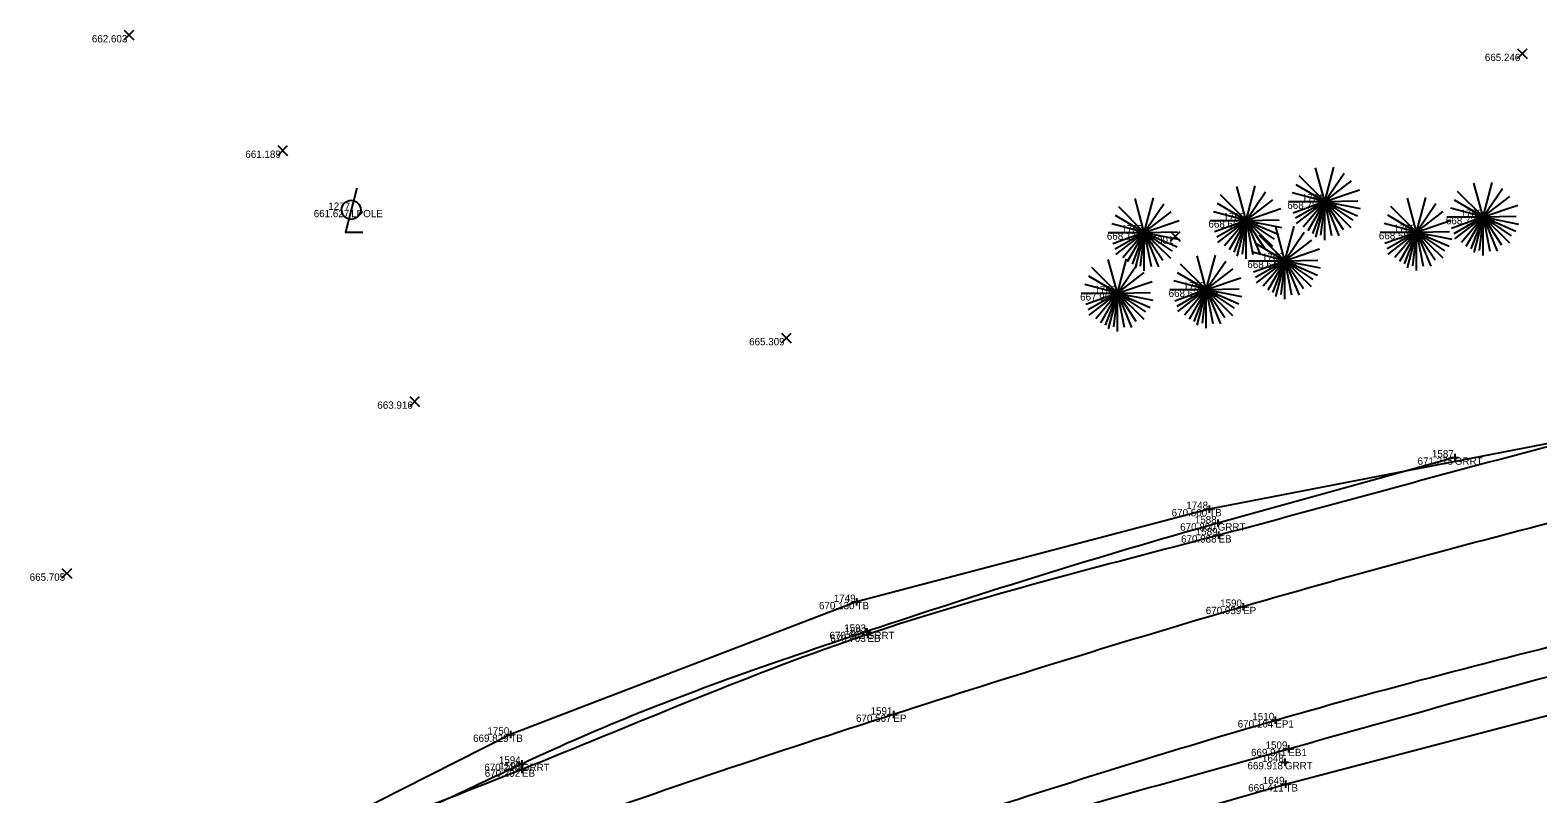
# Model space of a CAD drawing. Extents: x 2197382 to 2204062, y 634117 to 636522.
# Drawn here: x 2202950.1 to 2203155.5, y 635441.9 to 635546 of the extents above; entities that cross this region are included whole.
import ezdxf

# ---------------------------------------------------------------- set-up
doc = ezdxf.new("R2010")
doc.units = 0
for name, color, linetype in [('_CIVIL_CONSTRUCTION', 7, 'Continuous'), ('GE_P_Alignment_100_Bearings', 7, 'Continuous'), ('GE_P_Alignment_100_Distances', 7, 'Continuous'), ('GE_X_Alignment', 7, 'Continuous'), ('LT_X_Poles', 7, 'Continuous'), ('PF_P_Grade_Line', 7, 'Continuous'), ('RD_X_GR_Rt', 7, 'Continuous'), ('RW_X_CL_100_Curve_Data', 7, 'Continuous'), ('SH_Border', 7, 'Continuous'), ('SH_Cut_Line', 7, 'Continuous'), ('SH_Data', 7, 'Continuous')]:
    doc.layers.add(name, color=color, linetype=linetype)

msp = doc.modelspace()

# ---------------------------------------------------------------- linework, layer by layer
at = {"layer": '_CIVIL_CONSTRUCTION'}
for p, q in [((2203143.7, 635487.75), (2203144.7, 635487.75)), ((2203144.2, 635488.25), (2203144.2, 635487.25)), ((2203144.2, 635487.75), (2203144.2, 635487.75)), ((2203110.24, 635480.72), (2203111.24, 635480.72)), ((2203110.74, 635481.22), (2203110.74, 635480.22)), ((2203110.74, 635480.72), (2203110.74, 635480.72)), ((2203111.4, 635478.77), (2203112.4, 635478.77)), ((2203111.9, 635479.27), (2203111.9, 635478.27)), ((2203111.9, 635478.77), (2203111.9, 635478.77)), ((2203112.01, 635477.64), (2203112.01, 635476.64)), ((2203111.51, 635477.14), (2203112.51, 635477.14)), ((2203112.01, 635477.14), (2203112.01, 635477.14)), ((2203062.19, 635468.06), (2203063.19, 635468.06)), ((2203062.69, 635468.56), (2203062.69, 635467.56)), ((2203062.69, 635468.06), (2203062.69, 635468.06)), ((2203114.86, 635467.39), (2203115.86, 635467.39)), ((2203115.36, 635467.89), (2203115.36, 635466.89)), ((2203115.36, 635467.39), (2203115.36, 635467.39)), ((2203063.59, 635463.99), (2203064.59, 635463.99)), ((2203063.68, 635463.6), (2203064.68, 635463.6)), ((2203064.09, 635464.49), (2203064.09, 635463.49)), ((2203064.09, 635463.99), (2203064.09, 635463.99)), ((2203064.18, 635464.1), (2203064.18, 635463.1)), ((2203064.18, 635463.6), (2203064.18, 635463.6)), ((2203067.21, 635452.71), (2203068.21, 635452.71)), ((2203067.71, 635453.21), (2203067.71, 635452.21)), ((2203067.71, 635452.71), (2203067.71, 635452.71)), ((2203119.25, 635451.94), (2203120.25, 635451.94)), ((2203119.75, 635452.44), (2203119.75, 635451.44)), ((2203119.75, 635451.94), (2203119.75, 635451.94)), ((2203015.03, 635449.98), (2203016.03, 635449.98)), ((2203015.53, 635450.48), (2203015.53, 635449.48)), ((2203015.53, 635449.98), (2203015.53, 635449.98)), ((2203017.1, 635446.51), (2203017.1, 635445.51)), ((2203121.03, 635448.04), (2203122.03, 635448.04)), ((2203121.06, 635446.74), (2203121.06, 635445.74)), ((2203121.53, 635448.54), (2203121.53, 635447.54)), ((2203121.53, 635448.04), (2203121.53, 635448.04)), ((2203016.6, 635446.01), (2203017.6, 635446.01)), ((2203016.61, 635445.22), (2203017.61, 635445.22)), ((2203017.1, 635446.01), (2203017.1, 635446.01)), ((2203017.11, 635445.72), (2203017.11, 635444.72)), ((2203017.11, 635445.22), (2203017.11, 635445.22)), ((2203120.56, 635446.24), (2203121.56, 635446.24)), ((2203121.06, 635446.24), (2203121.06, 635446.24)), ((2203120.63, 635443.22), (2203121.63, 635443.22)), ((2203121.13, 635443.72), (2203121.13, 635442.72)), ((2203121.13, 635443.22), (2203121.13, 635443.22))]:
    msp.add_line(p, q, dxfattribs=at)
at = {"layer": 'GE_P_Alignment_100_Bearings'}
for p, q in [((2203126.48, 635522.62), (2203125.24, 635527.23)), ((2203126.48, 635522.62), (2203127.73, 635527.32)), ((2203115.77, 635520.06), (2203114.53, 635524.67)), ((2203115.77, 635520.06), (2203117.02, 635524.76)), ((2203126.48, 635522.62), (2203122.57, 635524.92)), ((2203126.48, 635522.62), (2203122.99, 635526.11)), ((2203126.48, 635522.62), (2203129.13, 635526.51)), ((2203126.48, 635522.62), (2203130.13, 635525.43)), ((2203148.05, 635520.52), (2203146.82, 635525.13)), ((2203148.05, 635520.52), (2203149.31, 635525.22)), ((2203101.9, 635518.41), (2203100.67, 635523.02)), ((2203101.9, 635518.41), (2203103.16, 635523.11)), ((2203115.77, 635520.06), (2203112.28, 635523.54)), ((2203115.77, 635520.06), (2203118.42, 635523.94)), ((2203115.77, 635520.06), (2203119.42, 635522.86)), ((2203121.54, 635522.62), (2203126.48, 635522.62)), ((2203126.48, 635522.62), (2203122.06, 635523.8)), ((2203126.48, 635522.62), (2203122.19, 635521.06)), ((2203126.48, 635522.62), (2203122.49, 635520.34)), ((2203126.48, 635522.62), (2203122.57, 635519.63)), ((2203126.48, 635522.62), (2203123.53, 635519.15)), ((2203126.48, 635522.62), (2203124.16, 635518.61)), ((2203126.48, 635522.62), (2203124.81, 635518.28)), ((2203126.48, 635522.62), (2203125.21, 635517.76)), ((2203126.48, 635522.62), (2203125.93, 635518.03)), ((2203126.48, 635522.62), (2203131.21, 635524.23)), ((2203126.48, 635522.62), (2203130.99, 635522.71)), ((2203126.48, 635517.38), (2203126.48, 635522.62)), ((2203126.48, 635522.62), (2203127.4, 635517.98)), ((2203126.48, 635522.62), (2203128.41, 635517.95)), ((2203126.48, 635522.62), (2203129.01, 635518.83)), ((2203126.48, 635522.62), (2203130.06, 635519.1)), ((2203126.48, 635522.62), (2203130.3, 635520.07)), ((2203126.48, 635522.62), (2203130.94, 635520.68)), ((2203126.48, 635522.62), (2203131.3, 635521.66)), ((2203138.98, 635518.47), (2203137.75, 635523.08)), ((2203138.98, 635518.47), (2203140.24, 635523.17)), ((2203148.05, 635520.52), (2203144.15, 635522.81)), ((2203148.05, 635520.52), (2203144.56, 635524)), ((2203148.05, 635520.52), (2203150.71, 635524.4)), ((2203148.05, 635520.52), (2203151.71, 635523.32)), ((2203101.9, 635518.41), (2203097.99, 635520.71)), ((2203101.9, 635518.41), (2203098.41, 635521.9)), ((2203101.9, 635518.41), (2203104.55, 635522.29)), ((2203101.9, 635518.41), (2203105.56, 635521.21)), ((2203115.77, 635520.06), (2203111.35, 635521.24)), ((2203115.77, 635520.06), (2203111.86, 635522.35)), ((2203115.77, 635520.06), (2203120.5, 635521.66)), ((2203138.98, 635518.47), (2203135.08, 635520.77)), ((2203138.98, 635518.47), (2203135.5, 635521.96)), ((2203138.98, 635518.47), (2203141.64, 635522.35)), ((2203138.98, 635518.47), (2203142.64, 635521.28)), ((2203143.12, 635520.52), (2203148.05, 635520.52)), ((2203148.05, 635520.52), (2203143.64, 635521.7)), ((2203148.05, 635520.52), (2203143.76, 635518.96)), ((2203148.05, 635520.52), (2203144.07, 635518.24)), ((2203148.05, 635520.52), (2203144.15, 635517.52)), ((2203148.05, 635520.52), (2203145.11, 635517.05)), ((2203148.05, 635520.52), (2203145.73, 635516.5)), ((2203148.05, 635520.52), (2203146.39, 635516.18)), ((2203148.05, 635520.52), (2203146.79, 635515.66)), ((2203148.05, 635520.52), (2203147.51, 635515.93)), ((2203148.05, 635520.52), (2203152.79, 635522.12)), ((2203148.05, 635520.52), (2203152.56, 635520.61)), ((2203148.05, 635515.28), (2203148.05, 635520.52)), ((2203148.05, 635520.52), (2203148.97, 635515.88)), ((2203148.05, 635520.52), (2203149.99, 635515.85)), ((2203148.05, 635520.52), (2203150.59, 635516.72)), ((2203148.05, 635520.52), (2203151.64, 635517)), ((2203148.05, 635520.52), (2203151.87, 635517.96)), ((2203148.05, 635520.52), (2203152.52, 635518.58)), ((2203148.05, 635520.52), (2203152.88, 635519.56)), ((2203096.96, 635518.41), (2203101.9, 635518.41)), ((2203101.9, 635518.41), (2203097.49, 635519.59)), ((2203101.9, 635518.41), (2203097.61, 635516.85)), ((2203101.9, 635518.41), (2203097.92, 635516.13)), ((2203101.9, 635518.41), (2203097.99, 635515.41)), ((2203101.9, 635518.41), (2203098.96, 635514.94)), ((2203101.9, 635518.41), (2203099.58, 635514.39)), ((2203101.9, 635518.41), (2203100.23, 635514.07)), ((2203101.9, 635518.41), (2203100.64, 635513.55)), ((2203101.9, 635518.41), (2203101.36, 635513.82)), ((2203101.9, 635518.41), (2203106.64, 635520.02)), ((2203101.9, 635518.41), (2203106.41, 635518.5)), ((2203101.9, 635513.17), (2203101.9, 635518.41)), ((2203101.9, 635518.41), (2203102.82, 635513.77)), ((2203101.9, 635518.41), (2203103.83, 635513.74)), ((2203101.9, 635518.41), (2203104.44, 635514.62)), ((2203101.9, 635518.41), (2203105.49, 635514.89)), ((2203101.9, 635518.41), (2203105.72, 635515.85)), ((2203101.9, 635518.41), (2203106.36, 635516.47)), ((2203101.9, 635518.41), (2203106.73, 635517.45)), ((2203110.83, 635520.06), (2203115.77, 635520.06)), ((2203115.77, 635520.06), (2203111.48, 635518.5)), ((2203115.77, 635520.06), (2203111.78, 635517.78)), ((2203115.77, 635520.06), (2203111.86, 635517.06)), ((2203115.77, 635520.06), (2203112.82, 635516.59)), ((2203115.77, 635520.06), (2203113.45, 635516.04)), ((2203115.77, 635520.06), (2203114.1, 635515.72)), ((2203115.77, 635520.06), (2203114.5, 635515.2)), ((2203115.77, 635520.06), (2203115.23, 635515.47)), ((2203115.77, 635520.06), (2203120.28, 635520.15)), ((2203115.77, 635514.82), (2203115.77, 635520.06)), ((2203115.77, 635520.06), (2203116.69, 635515.42)), ((2203115.77, 635520.06), (2203117.7, 635515.39)), ((2203115.77, 635520.06), (2203118.3, 635516.26)), ((2203115.77, 635520.06), (2203119.36, 635516.54)), ((2203115.77, 635520.06), (2203119.59, 635517.5)), ((2203115.77, 635520.06), (2203120.23, 635518.12)), ((2203115.77, 635520.06), (2203120.6, 635519.1)), ((2203121.05, 635514.55), (2203119.81, 635519.17)), ((2203121.05, 635514.55), (2203122.31, 635519.25)), ((2203121.05, 635514.55), (2203123.7, 635518.44)), ((2203134.05, 635518.47), (2203138.98, 635518.47)), ((2203138.98, 635518.47), (2203134.57, 635519.65)), ((2203138.98, 635518.47), (2203134.69, 635516.91)), ((2203138.98, 635518.47), (2203135, 635516.19)), ((2203138.98, 635518.47), (2203135.08, 635515.47)), ((2203138.98, 635518.47), (2203136.04, 635515)), ((2203138.98, 635518.47), (2203136.67, 635514.45)), ((2203138.98, 635518.47), (2203137.32, 635514.13)), ((2203138.98, 635518.47), (2203137.72, 635513.61)), ((2203138.98, 635518.47), (2203138.44, 635513.88)), ((2203138.98, 635518.47), (2203143.72, 635520.08)), ((2203138.98, 635518.47), (2203143.5, 635518.56)), ((2203138.98, 635513.23), (2203138.98, 635518.47)), ((2203138.98, 635518.47), (2203139.91, 635513.83)), ((2203138.98, 635518.47), (2203140.92, 635513.8)), ((2203138.98, 635518.47), (2203141.52, 635514.68)), ((2203138.98, 635518.47), (2203142.57, 635514.95)), ((2203138.98, 635518.47), (2203142.81, 635515.91)), ((2203138.98, 635518.47), (2203143.45, 635516.53)), ((2203138.98, 635518.47), (2203143.81, 635517.51)), ((2203121.05, 635514.55), (2203117.14, 635516.85)), ((2203121.05, 635514.55), (2203117.56, 635518.04)), ((2203121.05, 635514.55), (2203124.71, 635517.36)), ((2203098.24, 635510.13), (2203097, 635514.74)), ((2203098.24, 635510.13), (2203099.49, 635514.83)), ((2203110.33, 635510.62), (2203109.1, 635515.24)), ((2203110.33, 635510.62), (2203111.59, 635515.32)), ((2203110.33, 635510.62), (2203112.99, 635514.51)), ((2203116.11, 635514.55), (2203121.05, 635514.55)), ((2203121.05, 635514.55), (2203116.64, 635515.74)), ((2203121.05, 635514.55), (2203116.76, 635512.99)), ((2203121.05, 635514.55), (2203117.07, 635512.27)), ((2203121.05, 635514.55), (2203117.14, 635511.56)), ((2203121.05, 635514.55), (2203118.1, 635511.09)), ((2203121.05, 635514.55), (2203118.73, 635510.54)), ((2203121.05, 635514.55), (2203119.38, 635510.21)), ((2203121.05, 635514.55), (2203119.79, 635509.7)), ((2203121.05, 635514.55), (2203120.51, 635509.96)), ((2203121.05, 635514.55), (2203125.79, 635516.16)), ((2203121.05, 635514.55), (2203125.56, 635514.64)), ((2203121.05, 635509.31), (2203121.05, 635514.55)), ((2203121.05, 635514.55), (2203121.97, 635509.92)), ((2203121.05, 635514.55), (2203122.98, 635509.88)), ((2203121.05, 635514.55), (2203123.59, 635510.76)), ((2203121.05, 635514.55), (2203124.64, 635511.03)), ((2203121.05, 635514.55), (2203124.87, 635512)), ((2203121.05, 635514.55), (2203125.51, 635512.61)), ((2203121.05, 635514.55), (2203125.88, 635513.59)), ((2203098.24, 635510.13), (2203094.33, 635512.43)), ((2203098.24, 635510.13), (2203094.75, 635513.62)), ((2203098.24, 635510.13), (2203100.89, 635514.01)), ((2203098.24, 635510.13), (2203101.89, 635512.93)), ((2203110.33, 635510.62), (2203106.43, 635512.92)), ((2203110.33, 635510.62), (2203106.84, 635514.11)), ((2203110.33, 635510.62), (2203113.99, 635513.43)), ((2203098.24, 635510.13), (2203093.82, 635511.31)), ((2203098.24, 635510.13), (2203102.97, 635511.74)), ((2203098.24, 635510.13), (2203102.75, 635510.22)), ((2203105.4, 635510.62), (2203110.33, 635510.62)), ((2203110.33, 635510.62), (2203105.92, 635511.81)), ((2203110.33, 635510.62), (2203106.04, 635509.06)), ((2203110.33, 635510.62), (2203106.35, 635508.34)), ((2203110.33, 635510.62), (2203106.43, 635507.63)), ((2203110.33, 635510.62), (2203107.39, 635507.16)), ((2203110.33, 635510.62), (2203108.01, 635506.61)), ((2203110.33, 635510.62), (2203108.67, 635506.28)), ((2203110.33, 635510.62), (2203109.07, 635505.77)), ((2203110.33, 635510.62), (2203109.79, 635506.03)), ((2203110.33, 635510.62), (2203115.07, 635512.23)), ((2203110.33, 635510.62), (2203114.84, 635510.71)), ((2203110.33, 635505.38), (2203110.33, 635510.62)), ((2203110.33, 635510.62), (2203111.25, 635505.99)), ((2203110.33, 635510.62), (2203112.27, 635505.95)), ((2203110.33, 635510.62), (2203112.87, 635506.83)), ((2203110.33, 635510.62), (2203113.92, 635507.1)), ((2203110.33, 635510.62), (2203114.15, 635508.07)), ((2203110.33, 635510.62), (2203114.8, 635508.68)), ((2203110.33, 635510.62), (2203115.16, 635509.66)), ((2203093.3, 635510.13), (2203098.24, 635510.13)), ((2203098.24, 635510.13), (2203093.95, 635508.57)), ((2203098.24, 635510.13), (2203094.25, 635507.85)), ((2203098.24, 635510.13), (2203094.33, 635507.13)), ((2203098.24, 635510.13), (2203095.29, 635506.66)), ((2203098.24, 635510.13), (2203095.92, 635506.11)), ((2203098.24, 635510.13), (2203096.57, 635505.79)), ((2203098.24, 635510.13), (2203096.97, 635505.27)), ((2203098.24, 635510.13), (2203097.69, 635505.54)), ((2203098.24, 635504.89), (2203098.24, 635510.13)), ((2203098.24, 635510.13), (2203099.16, 635505.49)), ((2203098.24, 635510.13), (2203100.17, 635505.46)), ((2203098.24, 635510.13), (2203100.77, 635506.34)), ((2203098.24, 635510.13), (2203101.82, 635506.61)), ((2203098.24, 635510.13), (2203102.06, 635507.57)), ((2203098.24, 635510.13), (2203102.7, 635508.19)), ((2203098.24, 635510.13), (2203103.06, 635509.17))]:
    msp.add_line(p, q, dxfattribs=at)
at = {"layer": 'GE_P_Alignment_100_Distances'}
for points in [[(2203509.32, 635523.64), (2203492.71, 635523.63), (2203459.45, 635522.77), (2203409.62, 635520.27), (2203359.91, 635516.08), (2203310.49, 635509.4), (2203261.11, 635501.99), (2203212.05, 635492.43), (2203163.49, 635480.65), (2203115.29, 635467.72), (2203067.64, 635452.84), (2203020.4, 635437.15), (2202989.52, 635425.13), (2202974.27, 635418.84)], [(2203026.75, 635422.16), (2203041.87, 635427.74), (2203072.98, 635437.38), (2203119.81, 635452.49), (2203167.64, 635464.69), (2203215.6, 635476.19), (2203263.86, 635485.77), (2203312.69, 635493.22), (2203361.79, 635499.12), (2203411.11, 635503.52), (2203460.35, 635505.94), (2203493.14, 635506.79), (2203509.37, 635506.86)]]:
    msp.add_open_spline(points, degree=3, dxfattribs=at)
at = {"layer": 'GE_X_Alignment'}
for points in [[(2203509.05, 635533.64), (2203492.46, 635533.63), (2203459.12, 635532.73), (2203409.1, 635530.45), (2203358.98, 635525.69), (2203309.16, 635519.46), (2203259.64, 635511.38), (2203210.26, 635501.87), (2203160.94, 635490.69), (2203112.43, 635476.96), (2203063.47, 635464.85), (2203018.46, 635445.24), (2202987.96, 635434.05), (2202973.99, 635427.15)], [(2203012.65, 635413.01), (2203017.91, 635415.43), (2203039, 635420.9), (2203074.31, 635435.09), (2203121.35, 635447.89), (2203168.65, 635461.38), (2203216.37, 635472.84), (2203264.58, 635481.88), (2203313.28, 635489.5), (2203362.17, 635495.91), (2203411.48, 635500.02), (2203460.32, 635502.3), (2203492.76, 635503.65), (2203508.72, 635503.64)]]:
    msp.add_open_spline(points, degree=3, dxfattribs=at)
at = {"layer": 'LT_X_Poles'}
msp.add_lwpolyline([(2202994.62, 635524.44), (2202993.05, 635518.46), (2202995.41, 635518.46)], dxfattribs=at)
msp.add_circle((2202993.84, 635521.49), 1.3, dxfattribs=at)
at = {"layer": 'PF_P_Grade_Line'}
for points in [[(2203905.24, 635544.12), (2203857.35, 635543.05), (2203808.12, 635540.24), (2203758.65, 635537.75), (2203707.87, 635536.99), (2203658.67, 635537.69), (2203608.57, 635538.61), (2203557.91, 635538.19), (2203508.63, 635537.6), (2203457.14, 635535.79), (2203407.8, 635532.16), (2203358.09, 635527.85), (2203307.62, 635521.36), (2203257.61, 635512.38), (2203209.52, 635502.64), (2203160.69, 635490.38), (2203110.74, 635480.72), (2203062.69, 635468.06), (2203015.53, 635449.98), (2202971.3, 635427.61)], [(2203043.47, 635419.84), (2203073.57, 635429.53), (2203121.13, 635443.22), (2203169.12, 635455.8), (2203217.36, 635467.56), (2203230.84, 635471.04), (2203265.33, 635478.99), (2203314.75, 635483.37), (2203364.47, 635491.57), (2203411.45, 635493.02), (2203461.51, 635493.07), (2203507.42, 635496.53), (2203559.6, 635497.11), (2203609.33, 635499.7), (2203659.06, 635500.52), (2203709.25, 635500.73), (2203757.56, 635500.46), (2203810.24, 635498.93), (2203858.69, 635500.09), (2203907.88, 635499.67), (2203958.73, 635497.99), (2204007.22, 635491.87), (2204054.41, 635491.83)]]:
    msp.add_lwpolyline(points, dxfattribs=at)
at = {"layer": 'RD_X_GR_Rt'}
msp.add_line((2203144.2, 635487.75), (2203111.9, 635478.77), dxfattribs=at)
msp.add_open_spline([(2203111.9, 635478.77), (2203095.81, 635474.3), (2203063.97, 635464.2), (2203027.87, 635451.62), (2203008.77, 635441.93), (2203004.51, 635440.09)], degree=3, dxfattribs=at)
at = {"layer": 'RW_X_CL_100_Curve_Data'}
for p, q in [((2202962.91, 635544.65), (2202964.24, 635545.98)), ((2202962.91, 635545.98), (2202964.24, 635544.65)), ((2203152.74, 635542.1), (2203154.07, 635543.44)), ((2203152.74, 635543.44), (2203154.07, 635542.1)), ((2202983.84, 635528.91), (2202985.17, 635530.24)), ((2202983.84, 635530.24), (2202985.17, 635528.91)), ((2203105.45, 635517.2), (2203106.78, 635518.53)), ((2203105.45, 635518.53), (2203106.78, 635517.2)), ((2203052.48, 635503.36), (2203053.81, 635504.69)), ((2203052.48, 635504.69), (2203053.81, 635503.36)), ((2203001.84, 635494.71), (2203003.17, 635496.05)), ((2203001.84, 635496.05), (2203003.17, 635494.71)), ((2202954.44, 635471.28), (2202955.77, 635472.61)), ((2202954.44, 635472.61), (2202955.77, 635471.28))]:
    msp.add_line(p, q, dxfattribs=at)

# ---------------------------------------------------------------- texts
at = {"layer": 'SH_Border'}
for s, p in [('TE', (2203126.48, 635521.62)), ('LPOLE', (2202993.84, 635520.49)), ('TE', (2203148.05, 635519.52)), ('TE', (2203101.9, 635517.41)), ('TE', (2203115.77, 635519.06)), ('TE', (2203138.98, 635517.47)), ('TE', (2203121.05, 635513.55)), ('TE', (2203110.33, 635509.62)), ('TE', (2203098.24, 635509.13)), ('GRRT', (2203144.2, 635486.75)), ('TB', (2203110.74, 635479.72)), ('GRRT', (2203111.9, 635477.77)), ('EB', (2203112.01, 635476.14)), ('TB', (2203062.69, 635467.06)), ('EP', (2203115.36, 635466.39)), ('GRRT', (2203064.09, 635462.99)), ('EB', (2203064.18, 635462.6)), ('EP', (2203067.71, 635451.71)), ('EP1', (2203119.75, 635450.94)), ('TB', (2203015.53, 635448.98)), ('EB1', (2203121.53, 635447.04)), ('GRRT', (2203017.1, 635445.01)), ('EB', (2203017.11, 635444.22)), ('GRRT', (2203121.06, 635445.24)), ('TB', (2203121.13, 635442.22))]:
    msp.add_text(s, height=1, dxfattribs=at).set_placement(p)
at = {"layer": 'SH_Cut_Line'}
for s, p in [('1761', (2203123.38, 635522.62)), ('1277', (2202990.72, 635521.49)), ('1759', (2203112.66, 635520.06)), ('1763', (2203144.97, 635520.52)), ('1757', (2203098.79, 635518.41)), ('1762', (2203135.89, 635518.47)), ('1760', (2203117.92, 635514.55)), ('1756', (2203095.11, 635510.13)), ('1758', (2203107.21, 635510.62)), ('1587', (2203141.09, 635487.75)), ('1748', (2203107.62, 635480.72)), ('1588', (2203108.78, 635478.77)), ('1589', (2203108.91, 635477.14)), ('1749', (2203059.59, 635468.06)), ('1590', (2203112.23, 635467.39)), ('1593', (2203061.01, 635463.99)), ('1592', (2203061.09, 635463.6)), ('1591', (2203064.61, 635452.71)), ('1510', (2203116.62, 635451.94)), ('1750', (2203012.4, 635449.98)), ('1509', (2203118.42, 635448.04)), ('1594', (2203013.96, 635446.01)), ('1648', (2203117.94, 635446.24)), ('1595', (2203014.02, 635445.22)), ('1649', (2203118.03, 635443.22))]:
    msp.add_text(s, height=1, dxfattribs=at).set_placement(p)
at = {"layer": 'SH_Data'}
for s, p in [('662.603', (2202958.51, 635544.31)), ('665.246', (2203148.3, 635541.77)), ('661.189', (2202979.42, 635528.57)), ('668.759', (2203121.39, 635521.62)), ('661.627', (2202988.74, 635520.49)), ('668.733', (2203142.99, 635519.52)), ('668.118', (2203096.8, 635517.41)), ('668.664', (2203110.64, 635519.06)), ('668.584', (2203133.86, 635517.47)), ('666.301', (2203101.03, 635516.87)), ('668.646', (2203115.94, 635513.55)), ('668.624', (2203105.21, 635509.62)), ('667.962', (2203093.16, 635509.13)), ('665.309', (2203048.06, 635503.03)), ('663.916', (2202997.4, 635494.38)), ('671.275', (2203139.13, 635486.75)), ('670.500', (2203105.63, 635479.72)), ('670.800', (2203106.79, 635477.77)), ('670.988', (2203106.91, 635476.14)), ('665.705', (2202950.04, 635470.94)), ('670.130', (2203057.58, 635467.06)), ('670.959', (2203110.28, 635466.39)), ('670.602', (2203059.01, 635462.99)), ('670.703', (2203059.12, 635462.6)), ('670.567', (2203062.62, 635451.71)), ('670.164', (2203114.63, 635450.94)), ('669.829', (2203010.45, 635448.98)), ('669.941', (2203116.44, 635447.04)), ('670.210', (2203011.98, 635445.01)), ('670.292', (2203012.04, 635444.22)), ('669.918', (2203115.96, 635445.24)), ('669.411', (2203116.05, 635442.22))]:
    msp.add_text(s, height=1, dxfattribs=at).set_placement(p)

doc.saveas('drawing.dxf')
